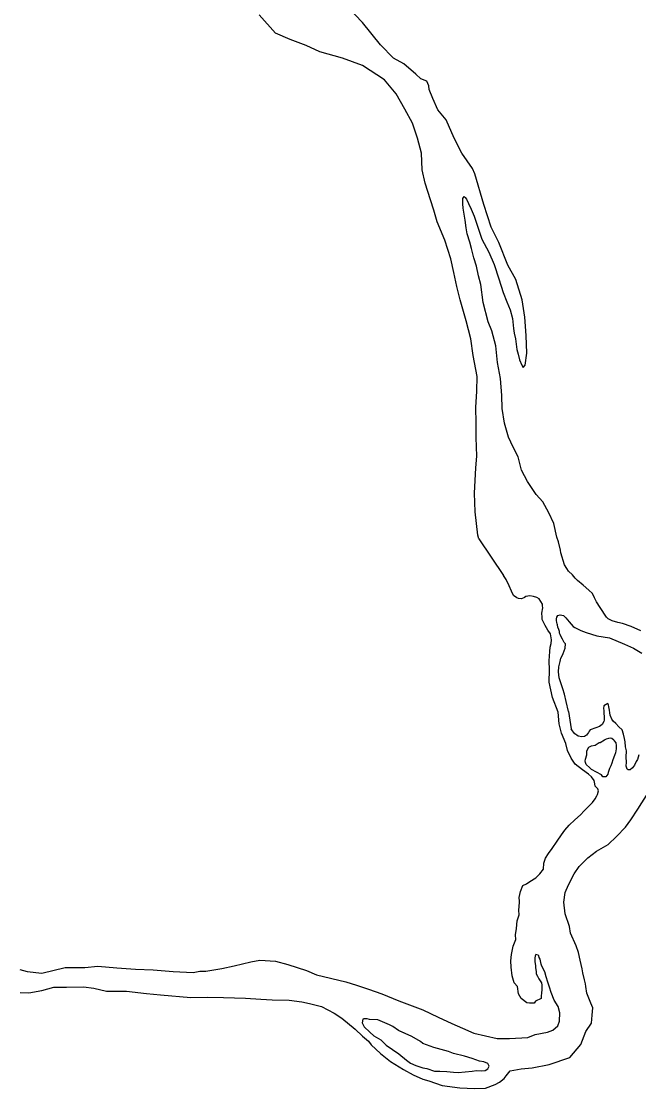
# Model space of a CAD drawing. Extents: x -83719 to 153526, y -11835 to 11446.
# Drawn here: x -4104.1 to -4025.6, y -2879.8 to -2744.1 of the extents above; entities that cross this region are included whole.
import ezdxf

# ---------------------------------------------------------------- set-up
doc = ezdxf.new("R2010")
doc.units = 0
doc.layers.add('Level 9', color=7, linetype='Continuous')

msp = doc.modelspace()

# ---------------------------------------------------------------- linework, layer by layer
at = {"layer": 'Level 9'}
for points in [[(-4045.88, -2809.88), (-4046, -2809.4), (-4046.34, -2806.46), (-4046.43, -2804.06), (-4046.37, -2802.46), (-4046.26, -2800.85), (-4046.16, -2799.39), (-4046.23, -2796.98), (-4046.23, -2795.12), (-4046.26, -2793.18), (-4046.16, -2791.11), (-4046.12, -2789.24), (-4046.59, -2786.57), (-4046.89, -2784.47), (-4047.48, -2782.17), (-4048.28, -2779.5), (-4048.68, -2777.8), (-4049.08, -2776.03), (-4049.44, -2774.29), (-4050.21, -2771.89), (-4051.2, -2769.55), (-4051.6, -2768.09), (-4052.03, -2766.79), (-4052.7, -2764.65), (-4053.1, -2762.95), (-4053.16, -2760.85), (-4053.69, -2758.94), (-4054.32, -2757.01), (-4055.29, -2755.24), (-4056.39, -2753.3), (-4057.88, -2751.5), (-4060.68, -2749.67), (-4063.24, -2748.73), (-4066.1, -2747.93), (-4067.83, -2747.16), (-4069.9, -2746.36), (-4071.76, -2745.56), (-4073.82, -2743.22)], [(-4035.45, -2811.67), (-4035.52, -2811.33), (-4035.75, -2810.27), (-4035.95, -2809.67), (-4036.35, -2807.93), (-4036.98, -2806.6), (-4037.74, -2805.19), (-4038.58, -2804.23), (-4039.71, -2802.59), (-4040.47, -2801.16), (-4040.87, -2799.45), (-4041.54, -2798.22), (-4042.13, -2796.95), (-4042.63, -2795.18), (-4042.93, -2793.31), (-4042.96, -2791.65), (-4043.13, -2789.51), (-4043.53, -2787.48), (-4043.72, -2785.34), (-4044.22, -2783.44), (-4044.72, -2782.27), (-4045.35, -2779.83), (-4045.65, -2777.53), (-4045.95, -2776.43), (-4046.18, -2775.2), (-4046.51, -2774.13), (-4046.84, -2772.96), (-4047.04, -2772.16), (-4047.38, -2771.09), (-4047.51, -2770.32), (-4047.61, -2769.36), (-4047.81, -2768.32), (-4047.87, -2767.82), (-4047.91, -2767.29), (-4047.94, -2766.75), (-4047.94, -2766.59), (-4047.77, -2766.35), (-4047.64, -2766.49), (-4047.44, -2766.69), (-4047.21, -2767.25), (-4046.87, -2767.95), (-4046.48, -2768.86), (-4045.98, -2770.36), (-4045.51, -2771.76), (-4044.61, -2773.43), (-4043.95, -2775), (-4043.35, -2776.83), (-4042.79, -2778.57), (-4042.32, -2779.73), (-4041.92, -2780.77), (-4041.62, -2781.87), (-4041.46, -2783.14), (-4041.39, -2783.74), (-4041.23, -2784.44), (-4041.06, -2785.81), (-4040.89, -2786.41), (-4040.73, -2787.11), (-4040.43, -2787.81), (-4040.23, -2788.11), (-4040, -2787.81), (-4039.8, -2786.27), (-4039.86, -2784.04), (-4040.03, -2781.7), (-4040.39, -2779.5), (-4041.19, -2776.9), (-4042.18, -2775.1), (-4043.35, -2772.19), (-4044.31, -2770.26), (-4045.24, -2767.35), (-4046.4, -2763.45), (-4046.7, -2762.78), (-4048.07, -2760.85), (-4049.03, -2758.94), (-4050.03, -2756.61), (-4051.09, -2755.31), (-4051.72, -2753.87), (-4052.22, -2752.74), (-4052.26, -2752.27), (-4052.52, -2751.67), (-4053.25, -2751.4), (-4053.89, -2750.8), (-4055.42, -2749.47), (-4056.72, -2748.77), (-4058.41, -2747.06), (-4060.67, -2744.23), (-4062.5, -2742.29)], [(-4045.88, -2809.88), (-4042.76, -2814.56)], [(-4025.3, -2821.61), (-4026.51, -2821.05), (-4027.61, -2820.67), (-4028.22, -2820.54), (-4028.92, -2820.32), (-4029.42, -2820.06), (-4029.66, -2819.83), (-4030.47, -2818.64), (-4030.92, -2817.88), (-4031.19, -2817.41), (-4031.43, -2816.85), (-4031.9, -2816.42), (-4032.64, -2815.76), (-4033.35, -2815.17), (-4033.62, -2814.91), (-4033.99, -2814.48), (-4034.5, -2813.99), (-4034.7, -2813.65), (-4034.98, -2813.19), (-4035.45, -2811.67)], [(-4038.86, -2868.95), (-4039.46, -2868.96), (-4039.8, -2868.89), (-4040.5, -2868.37), (-4040.85, -2867.74), (-4040.96, -2866.81), (-4041.4, -2866.38), (-4041.64, -2865.48), (-4041.79, -2864.35), (-4041.8, -2863.58), (-4041.74, -2862.75), (-4041.52, -2861.71), (-4041.17, -2860.84), (-4041.24, -2860.27), (-4041.08, -2859.47), (-4041.03, -2858.47), (-4040.74, -2857.7), (-4040.78, -2857.13), (-4040.73, -2856.13), (-4040.73, -2855.96), (-4040.77, -2855.5), (-4040.61, -2854.73), (-4040.29, -2853.99), (-4039.82, -2853.78), (-4039.39, -2853.48), (-4038.63, -2853), (-4038.14, -2852.49), (-4037.68, -2851.92), (-4037.62, -2851.15), (-4037.4, -2850.52), (-4037.04, -2849.91), (-4036.55, -2849.27), (-4035.93, -2848.36), (-4035.37, -2847.52), (-4034.94, -2846.95), (-4034.39, -2846.31), (-4033.66, -2845.63), (-4032.97, -2844.99), (-4032.48, -2844.48), (-4032.05, -2844.08), (-4031.69, -2843.67), (-4031.42, -2843.43), (-4031.1, -2842.96), (-4030.87, -2842.59), (-4030.8, -2842.39), (-4030.67, -2841.96), (-4030.75, -2841.69), (-4031.08, -2841.36), (-4031.12, -2841.06), (-4031.23, -2840.63), (-4031.56, -2840.17), (-4031.94, -2839.81), (-4032.71, -2839.28), (-4033.65, -2838.53), (-4034.16, -2837.8), (-4034.61, -2836.8), (-4034.82, -2835.91), (-4035.37, -2834.61), (-4035.68, -2833.41), (-4035.8, -2831.95), (-4036.53, -2830.06), (-4036.95, -2828.13), (-4036.9, -2826.53), (-4036.95, -2825.39), (-4036.87, -2824.22), (-4036.81, -2823.66), (-4036.71, -2823.22), (-4036.65, -2822.72), (-4036.76, -2821.99), (-4037.1, -2821.49), (-4037.44, -2820.93), (-4037.82, -2820.13), (-4037.82, -2819.83), (-4037.86, -2819.33), (-4037.77, -2818.66), (-4037.78, -2818.4), (-4037.81, -2818.2), (-4038.22, -2817.54), (-4038.52, -2817.37), (-4038.92, -2817.24), (-4039.39, -2817.12), (-4039.92, -2817.22), (-4040.09, -2817.33), (-4040.45, -2817.5), (-4040.85, -2817.47), (-4041.05, -2817.4), (-4041.46, -2817.08), (-4041.73, -2816.55), (-4042.01, -2815.88), (-4042.42, -2815.05), (-4042.76, -2814.56)], [(-4035.16, -2824.47), (-4034.91, -2823.8), (-4034.88, -2823.26), (-4035.02, -2823.07), (-4035.25, -2822.67), (-4035.42, -2822.34), (-4035.56, -2822.04), (-4035.63, -2821.87), (-4035.63, -2821.67), (-4035.7, -2821.44), (-4035.84, -2821.11), (-4035.88, -2820.84), (-4035.91, -2820.71), (-4035.98, -2820.51), (-4036.02, -2820.28), (-4036.02, -2820.08), (-4035.96, -2819.84), (-4035.83, -2819.64), (-4035.53, -2819.54), (-4035.13, -2819.63), (-4034.82, -2819.93), (-4034.42, -2820.46), (-4033.91, -2821.02), (-4033.67, -2821.15), (-4032.9, -2821.54), (-4032.23, -2821.8), (-4030.89, -2822.21), (-4029.26, -2822.49), (-4027.35, -2823.3), (-4026.21, -2823.79), (-4025.17, -2824.41)], [(-4034.47, -2831.86), (-4034.79, -2830.57), (-4035, -2829.64), (-4035.21, -2828.97), (-4035.42, -2828.34), (-4035.69, -2827.58), (-4035.77, -2826.81), (-4035.71, -2826.18), (-4035.55, -2825.51), (-4035.46, -2825.07), (-4035.23, -2824.7), (-4035.16, -2824.47)], [(-4025.53, -2837.35), (-4025.73, -2837.96), (-4025.86, -2838.23), (-4026.08, -2838.66), (-4026.35, -2839.03), (-4026.64, -2839.27), (-4026.84, -2839.27), (-4026.88, -2839.27), (-4027.01, -2839.17), (-4027.15, -2838.81), (-4027.12, -2838.28), (-4027.16, -2837.64), (-4027.11, -2836.84), (-4027.25, -2836.34), (-4027.26, -2835.71), (-4027.36, -2835.28), (-4027.5, -2834.74), (-4027.67, -2834.18), (-4028.08, -2833.82), (-4028.48, -2833.39), (-4028.82, -2833.06), (-4028.96, -2832.83), (-4029.2, -2832.33), (-4029.24, -2832.03), (-4029.27, -2831.66), (-4029.34, -2831.27), (-4029.41, -2831), (-4029.48, -2830.83), (-4029.98, -2831.11), (-4030.04, -2831.47), (-4030.01, -2831.74), (-4030, -2832.14), (-4029.96, -2832.44), (-4029.96, -2832.94), (-4029.99, -2833.14), (-4030.22, -2833.51), (-4030.55, -2833.75), (-4031.01, -2833.92), (-4031.71, -2834.16), (-4031.87, -2834.33), (-4031.94, -2834.53), (-4032.2, -2834.87), (-4032.46, -2835.04), (-4032.8, -2835.08), (-4033.26, -2834.99), (-4033.43, -2834.85), (-4033.67, -2834.69), (-4033.84, -2834.49), (-4033.97, -2834.29), (-4034.14, -2834.06)], [(-4034.47, -2831.86), (-4034.14, -2834.06)], [(-4031.54, -2839.23), (-4031.78, -2839), (-4032.22, -2838.61), (-4032.32, -2838.34), (-4032.36, -2838.11), (-4032.33, -2837.94), (-4032.33, -2837.91), (-4032.17, -2837.34), (-4032.14, -2836.87), (-4031.88, -2836.4), (-4031.55, -2836.23), (-4031.08, -2836.12), (-4030.59, -2835.78), (-4030.45, -2835.78)], [(-4030.45, -2835.78), (-4029.92, -2835.44), (-4029.66, -2835.31), (-4029.36, -2835.24), (-4029.19, -2835.2), (-4028.99, -2835.26), (-4028.72, -2835.46), (-4028.66, -2835.56), (-4028.45, -2835.82), (-4028.42, -2836.16), (-4028.44, -2836.59), (-4028.5, -2837.09), (-4028.63, -2837.43), (-4028.83, -2838), (-4028.99, -2838.4), (-4029.12, -2838.77), (-4029.28, -2839.1), (-4029.44, -2839.61), (-4029.5, -2839.84), (-4029.73, -2840.18), (-4030.13, -2840.18), (-4030.3, -2839.92), (-4031.54, -2839.23)], [(-4032.28, -2872.53), (-4031.56, -2871.49), (-4031.48, -2870.49), (-4031.39, -2869.55), (-4031.66, -2868.96), (-4032.15, -2867.66), (-4032.29, -2866.83), (-4032.33, -2866.5), (-4032.44, -2865.96), (-4032.65, -2865.07), (-4032.75, -2864.6), (-4033, -2863.47), (-4033.21, -2862.5), (-4033.52, -2861.64), (-4034.21, -2860.05), (-4034.35, -2859.18), (-4034.91, -2857.59), (-4035.06, -2856.09), (-4034.91, -2854.85), (-4034.49, -2853.88), (-4033.77, -2852.5), (-4033.12, -2851.56), (-4032.03, -2850.48), (-4030.91, -2849.63), (-4029.45, -2848.78), (-4028.37, -2847.73), (-4027.25, -2846.58), (-4026.56, -2845.61), (-4025.65, -2844.29), (-4024.37, -2842.21)], [(-4104.25, -2864.65), (-4103.31, -2864.9), (-4101.47, -2865.15), (-4098.48, -2864.41), (-4095.98, -2864.41), (-4094.35, -2864.25), (-4091.92, -2864.46), (-4089.55, -2864.63), (-4087.31, -2864.7), (-4084.74, -2864.93), (-4082.21, -2865.03), (-4081.38, -2864.89), (-4080.61, -2864.88), (-4078.58, -2864.55), (-4076.99, -2864.2), (-4074.89, -2863.67), (-4073.73, -2863.49), (-4071.73, -2863.6), (-4070.19, -2864.05), (-4067.81, -2864.78), (-4066.51, -2865.33), (-4062.8, -2866.25), (-4061.46, -2866.64), (-4059.92, -2867.18), (-4058.21, -2867.76), (-4056.07, -2868.64), (-4053.02, -2869.8), (-4051.04, -2870.71), (-4049.33, -2871.52), (-4047.96, -2872.13), (-4046.51, -2872.75), (-4043.57, -2873.45), (-4041.97, -2873.43), (-4039.67, -2873.3), (-4038.71, -2872.95), (-4037.15, -2872.63), (-4036.49, -2872.39), (-4035.86, -2871.81), (-4035.63, -2871.24), (-4035.58, -2870.17), (-4035.82, -2869.38), (-4036.3, -2868.55), (-4036.71, -2867.59), (-4036.92, -2866.92), (-4037.13, -2866.29), (-4037.34, -2865.59), (-4037.48, -2864.96), (-4037.69, -2864.56), (-4037.92, -2864.13), (-4037.96, -2864), (-4038.1, -2863.33), (-4038.2, -2863.14), (-4038.27, -2862.94), (-4038.34, -2862.84), (-4038.64, -2862.74), (-4038.74, -2862.94), (-4038.77, -2863.24), (-4038.76, -2863.68), (-4038.69, -2864.14), (-4038.69, -2864.44), (-4038.61, -2864.94), (-4038.61, -2865.21), (-4038.41, -2865.51), (-4038.24, -2865.84), (-4037.93, -2866.37), (-4037.86, -2866.67), (-4037.88, -2867.3), (-4037.91, -2867.57), (-4037.94, -2868.1), (-4037.97, -2868.34), (-4038.7, -2868.71), (-4038.86, -2868.95)], [(-4104.21, -2867.58), (-4103.11, -2867.64), (-4101.48, -2867.35), (-4099.92, -2866.93), (-4098.32, -2866.91), (-4096.15, -2866.85), (-4094.85, -2867.06), (-4093.24, -2867.44), (-4090.71, -2867.44), (-4088.17, -2867.71), (-4086.37, -2867.89), (-4082.53, -2868.24), (-4080.44, -2868.18), (-4078.34, -2868.22), (-4075.57, -2868.32), (-4073.6, -2868.43), (-4072.17, -2868.51), (-4070, -2868.58), (-4068.4, -2868.79), (-4067.43, -2868.98), (-4065.89, -2869.39), (-4064.28, -2870.24), (-4063.3, -2870.86), (-4061.62, -2872.24), (-4060.67, -2873.16), (-4059.93, -2873.76), (-4059.59, -2874.25), (-4058.41, -2875.37), (-4057.1, -2876.35), (-4055.45, -2877.4), (-4054.25, -2878.05), (-4053.01, -2878.6), (-4052.24, -2878.83), (-4050.53, -2879.41), (-4048.32, -2879.71), (-4046.42, -2879.82), (-4045.02, -2879.77), (-4043.83, -2879.29), (-4043.27, -2878.98), (-4042.67, -2878.54), (-4042.41, -2878.17), (-4041.89, -2877.56), (-4040.52, -2877.31), (-4039.09, -2877.16), (-4036.93, -2876.76), (-4034.31, -2875.86), (-4032.93, -2874.21), (-4032.28, -2872.53)], [(-4055.45, -2872.73), (-4056.12, -2872.44), (-4056.82, -2871.91), (-4057.23, -2871.69), (-4058.13, -2871.33), (-4058.73, -2871.07), (-4059.77, -2871.02), (-4060.1, -2870.92), (-4060.5, -2870.96), (-4060.64, -2871), (-4060.73, -2871.43), (-4060.46, -2871.96), (-4059.75, -2872.65), (-4059.24, -2873.11), (-4058.34, -2873.6), (-4057.66, -2874.29), (-4056.05, -2875.41), (-4055.1, -2876.2), (-4054.56, -2876.59), (-4053.89, -2876.88), (-4052.99, -2877.17), (-4052.49, -2877.26), (-4051.52, -2877.58), (-4050.85, -2877.61), (-4049.95, -2877.63), (-4049.12, -2877.72), (-4048.52, -2877.78)], [(-4048.52, -2877.78), (-4046.75, -2877.59), (-4046.19, -2877.52), (-4045.49, -2877.57), (-4045.09, -2877.5), (-4044.76, -2877.3), (-4044.56, -2876.96), (-4044.76, -2876.63), (-4045.27, -2876.4), (-4045.8, -2876.31), (-4046.74, -2875.99), (-4047.71, -2875.7), (-4049.11, -2875.35), (-4049.75, -2875.09), (-4051.59, -2874.58), (-4053, -2874.07), (-4053.3, -2873.84), (-4054.41, -2873.18), (-4056.12, -2872.44)]]:
    msp.add_lwpolyline(points, dxfattribs=at)

doc.saveas('drawing.dxf')
